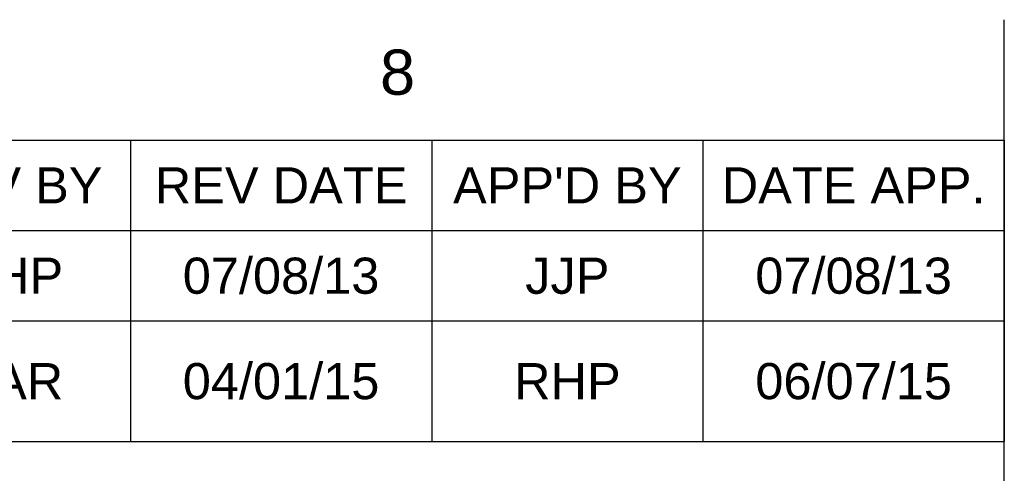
# Model space of a CAD drawing. Header units: inches. Extents: x 6 to 353, y 6 to 228.
# Tile 372 of 372: x 317 to 352, y 212 to 228. Entities that reach past the tile are written whole.
import ezdxf
from ezdxf.enums import TextEntityAlignment as Align

# ---------------------------------------------------------------- set-up
doc = ezdxf.new("R2010")
doc.units = ezdxf.units.IN
doc.header["$LTSCALE"] = 19.946667
doc.header["$MEASUREMENT"] = 0
doc.layers.get('0').update_dxf_attribs({"linetype": 'CONTINUOUS'})
doc.layers.add('09_ALL_DETAIL_ITEMS', color=7, linetype='CONTINUOUS')
doc.styles.get("Standard").update_dxf_attribs({"font": 'arial.ttf'})
doc.styles.add('TEXTSTYLE_2', font='arial.ttf')

msp = doc.modelspace()

# ---------------------------------------------------------------- linework, layer by layer
at = {"color": 7, "linetype": 'Continuous'}
for p, q in [((352, 10.6667), (352, 228.2667)), ((6.4, 224), (352, 224)), ((237.8667, 224), (352, 224)), ((321.0667, 224), (321.0667, 213.3333)), ((331.7333, 224), (331.7333, 213.3333)), ((341.3333, 224), (341.3333, 213.3333)), ((352, 224), (352, 213.3333)), ((237.8667, 220.8), (352, 220.8)), ((237.8667, 217.6), (352, 217.6)), ((237.8667, 213.3333), (352, 213.3333))]:
    msp.add_line(p, q, dxfattribs=at)

# ---------------------------------------------------------------- texts
at = {"color": 7, "linetype": 'Continuous', "style": 'TEXTSTYLE_2'}
msp.add_text('8', height=1.6, dxfattribs=at).set_placement((330.5229, 225.6089), align=Align.CENTER)
at = {"layer": '09_ALL_DETAIL_ITEMS', "color": 7, "linetype": 'Continuous', "style": 'TEXTSTYLE_2'}
for s, p in [("APP'D BY", (336.5333, 221.76)), ('REV BY', (316.8, 221.76)), ('REV DATE', (326.4, 221.76)), ('DATE APP.', (346.6667, 221.76)), ('07/08/13', (326.4, 218.56)), ('07/08/13', (346.6667, 218.56)), ('RHP', (316.8, 218.56)), ('JJP', (336.5333, 218.56))]:
    msp.add_text(s, height=1.28, dxfattribs=at).set_placement(p, align=Align.CENTER)
at = {"layer": '09_ALL_DETAIL_ITEMS', "color": 7, "linetype": 'Continuous'}
for s, p in [('RAR', (316.8, 214.8267)), ('04/01/15', (326.4, 214.8267)), ('RHP', (336.5333, 214.8267)), ('06/07/15', (346.6667, 214.8267))]:
    msp.add_text(s, height=1.28, dxfattribs=at).set_placement(p, align=Align.CENTER)

doc.saveas('drawing.dxf')
